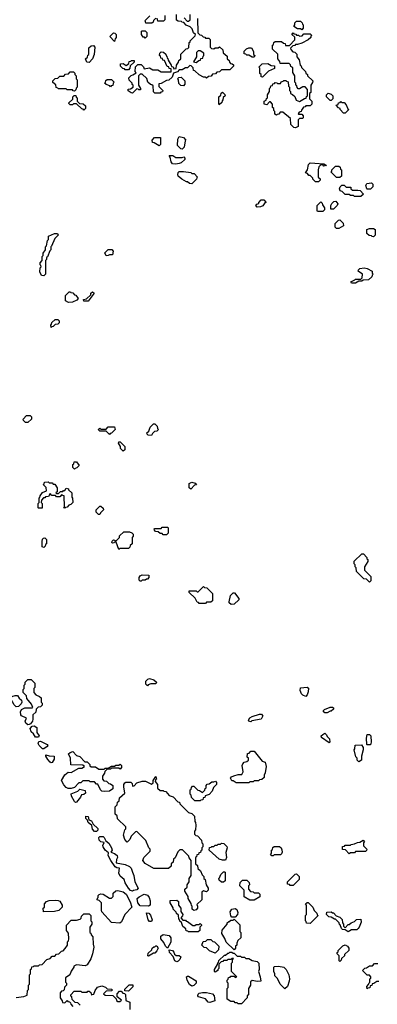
# Model space of a CAD drawing. Extents: x 2889633 to 3052318, y 540750 to 918690.
# Tile 288 of 656: x 2940757 to 2944140, y 741735 to 751055. Entities that reach past the tile are written whole.
import ezdxf

# ---------------------------------------------------------------- set-up
doc = ezdxf.new("R2010")
doc.units = 0

msp = doc.modelspace()

# ---------------------------------------------------------------- linework, layer by layer
at = {"layer": '0CON02XD'}
for points in [[(2942085, 750360), (2942035, 750360), (2942021.7, 750371.7), (2942018.3, 750428.3), (2942008.3, 750438.3), (2941995, 750440), (2941970, 750465), (2941958.3, 750498.3), (2941915, 750540), (2941895, 750540), (2941880, 750525), (2941880, 750435), (2941900, 750405), (2941898.3, 750391.7), (2941885, 750390), (2941878.3, 750398.3), (2941865, 750400), (2941825, 750360), (2941811.7, 750361.7), (2941781.7, 750381.7), (2941781.7, 750398.3), (2941805, 750400), (2941830, 750415), (2941830, 750435), (2941821.7, 750441.7), (2941820, 750455), (2941791.7, 750481.7), (2941790, 750505), (2941811.7, 750528.3), (2941828.3, 750531.7), (2941858.3, 750551.7), (2941850, 750565), (2941851.7, 750608.3), (2941875, 750630), (2941905, 750630), (2941928.3, 750608.3), (2941935, 750590), (2941985, 750600), (2942015, 750580), (2942065, 750580), (2942095, 750560), (2942188.3, 750561.7), (2942188.3, 750588.3), (2942171.7, 750591.7), (2942168.3, 750608.3), (2942151.7, 750611.7), (2942128.3, 750668.3), (2942111.7, 750671.7), (2942108.3, 750688.3), (2942091.7, 750691.7), (2942088.3, 750708.3), (2942080, 750715), (2942081.7, 750738.3), (2942095, 750750), (2942118.3, 750748.3), (2942138.3, 750728.3), (2942141.7, 750711.7), (2942148.3, 750708.3), (2942151.7, 750691.7), (2942158.3, 750688.3), (2942161.7, 750671.7), (2942190, 750625), (2942191.7, 750611.7), (2942208.3, 750608.3), (2942215, 750590), (2942238.3, 750591.7), (2942240, 750625), (2942258.3, 750651.7), (2942261.7, 750668.3), (2942280, 750685), (2942281.7, 750728.3), (2942331.7, 750778.3), (2942348.3, 750781.7), (2942358.3, 750791.7), (2942361.7, 750838.3), (2942368.3, 750841.7), (2942370, 750855), (2942418.3, 750901.7), (2942420, 750915), (2942401.7, 750931.7), (2942388.3, 750968.3), (2942368.3, 750988.3), (2942331.7, 751001.7), (2942308.3, 751028.3), (2942291.7, 751031.7), (2942288.3, 751038.3), (2942255, 751040), (2942241.7, 751051.7), (2942240, 751105)], [(2942311.7, 751071.7), (2942341.7, 751041.7), (2942355, 751040), (2942370, 751055), (2942370, 751105)], [(2942045, 751070), (2942021.7, 751048.3), (2942018.3, 751031.7), (2942008.3, 751021.7), (2941951.7, 751021.7), (2941948.3, 751038.3), (2941940, 751045), (2941988.3, 751091.7)], [(2942130, 751095), (2942130, 751055), (2942118.3, 751041.7), (2942065, 751040), (2942058.3, 751068.3)], [(2942440, 751065), (2942441.7, 750931.7), (2942461.7, 750911.7), (2942478.3, 750908.3), (2942491.7, 750891.7), (2942508.3, 750888.3), (2942515, 750880), (2942545, 750880), (2942558.3, 750868.3), (2942560, 750795), (2942571.7, 750781.7), (2942595, 750780), (2942605, 750790), (2942635, 750790), (2942648.3, 750798.3), (2942678.3, 750768.3), (2942681.7, 750741.7), (2942718.3, 750708.3), (2942720, 750685), (2942738.3, 750668.3), (2942741.7, 750651.7), (2942751.7, 750641.7), (2942768.3, 750638.3), (2942778.3, 750628.3), (2942780, 750615), (2942745, 750580), (2942665, 750580), (2942648.3, 750561.7), (2942621.7, 750558.3), (2942608.3, 750541.7), (2942581.7, 750538.3), (2942568.3, 750521.7), (2942541.7, 750518.3), (2942525, 750500), (2942515, 750510), (2942495, 750510), (2942455, 750532.5), (2942415, 750570), (2942400, 750575), (2942398.3, 750598.3), (2942378.3, 750618.3), (2942365, 750620), (2942345, 750600), (2942325, 750600), (2942295, 750580), (2942265, 750580), (2942248.3, 750561.7), (2942211.7, 750548.3), (2942198.3, 750511.7), (2942168.3, 750481.7), (2942145, 750480), (2942095, 750450), (2942071.7, 750448.3), (2942071.7, 750421.7), (2942110, 750385), (2942108.3, 750371.7), (2942091.7, 750368.3), (2942085, 750360)], [(2943425, 750960), (2943415, 750970), (2943385, 750970), (2943351.7, 750991.7), (2943360, 751005), (2943360, 751025), (2943375, 751040), (2943415, 751040), (2943430, 751025), (2943431.7, 751011.7), (2943440, 751005), (2943440, 750975), (2943425, 750960)], [(2941655, 750850), (2941610, 750895), (2941645, 750930), (2941658.3, 750928.3), (2941670, 750915), (2941670, 750885), (2941660, 750875), (2941655, 750850)], [(2941945, 750880), (2941938.3, 750888.3), (2941925, 750890), (2941910, 750915), (2941910, 750945), (2941915, 750950), (2941945, 750950), (2941960, 750935), (2941960, 750895), (2941945, 750880)], [(2943365, 750032.5), (2943350, 750035), (2943323, 750063), (2943318.3, 750118.3), (2943245, 750180), (2943221.7, 750178.3), (2943208.3, 750161.7), (2943191.7, 750158.3), (2943185, 750150), (2943171.7, 750161.7), (2943170, 750185), (2943160, 750195), (2943160, 750215), (2943150, 750225), (2943150, 750255), (2943128.3, 750278.3), (2943121.7, 750278.3), (2943095, 750250), (2943070, 750255), (2943070, 750285), (2943088.3, 750291.7), (2943091.7, 750308.3), (2943100, 750315), (2943100, 750345), (2943120, 750375), (2943120, 750405), (2943128.3, 750411.7), (2943131.7, 750428.3), (2943148.3, 750431.7), (2943151.7, 750448.3), (2943168.3, 750451.7), (2943175, 750460), (2943188.3, 750458.3), (2943195, 750450), (2943225, 750450), (2943231.7, 750468.3), (2943248.3, 750471.7), (2943255, 750480), (2943275, 750480), (2943281.7, 750471.7), (2943298.3, 750468.3), (2943300, 750425), (2943310, 750415), (2943310, 750385), (2943320, 750375), (2943320, 750355), (2943338.3, 750348.3), (2943358.3, 750328.3), (2943371.7, 750291.7), (2943405, 750280), (2943451.7, 750308.3), (2943468.3, 750311.7), (2943471.7, 750328.3), (2943480, 750335), (2943480, 750395), (2943458.3, 750418.3), (2943435, 750420), (2943405, 750400), (2943391.7, 750401.7), (2943381.7, 750411.7), (2943378.3, 750428.3), (2943370, 750435), (2943370, 750455), (2943360, 750465), (2943360, 750525), (2943340, 750555), (2943340, 750600), (2943321.7, 750611.7), (2943318.3, 750628.3), (2943305, 750640), (2943221.7, 750641.7), (2943218.3, 750658.3), (2943200, 750685), (2943198.3, 750728.3), (2943150, 750775), (2943150, 750815), (2943158.3, 750821.7), (2943161.7, 750838.3), (2943175, 750850), (2943235, 750850), (2943251.7, 750831.7), (2943268.3, 750828.3), (2943271.7, 750811.7), (2943308.3, 750811.7), (2943360, 750865), (2943358.3, 750888.3), (2943330, 750915), (2943345, 750930), (2943351.7, 750921.7), (2943368.3, 750918.3), (2943375, 750910), (2943395, 750910), (2943405, 750900), (2943428.3, 750901.7), (2943445, 750920), (2943505, 750920), (2943520, 750905), (2943511.7, 750898.3), (2943510, 750885), (2943487, 750863), (2943427, 750833), (2943385, 750820), (2943365, 750820), (2943358.3, 750811.7), (2943341.7, 750808.3), (2943320, 750785), (2943321.7, 750771.7), (2943341.7, 750751.7), (2943358.3, 750748.3), (2943378.3, 750728.3), (2943380, 750705), (2943400, 750675), (2943410, 750625), (2943418.3, 750618.3), (2943421.7, 750601.7), (2943460, 750565), (2943465, 750550), (2943480, 750535), (2943480, 750525), (2943530, 750475), (2943528.3, 750461.7), (2943510, 750435), (2943510, 750365), (2943500, 750355), (2943500, 750305), (2943520, 750285), (2943520, 750255), (2943505, 750240), (2943465, 750240), (2943458.3, 750231.7), (2943441.7, 750228.3), (2943421.7, 750198.3), (2943420, 750185), (2943401.7, 750178.3), (2943390, 750165), (2943395, 750160), (2943425, 750160), (2943440, 750145), (2943440, 750125), (2943435, 750120), (2943405, 750120), (2943391.7, 750108.3), (2943390, 750045), (2943365, 750032.5)], [(2941415, 750650), (2941391.7, 750651.7), (2941380, 750685), (2941398.3, 750701.7), (2941401.7, 750718.3), (2941410, 750725), (2941411.7, 750788.3), (2941433, 750807), (2941455, 750810), (2941467.5, 750795), (2941460, 750725), (2941447, 750683), (2941415, 750650)], [(2942425, 750650), (2942451.7, 750668.3), (2942468.3, 750671.7), (2942471.7, 750688.3), (2942488.3, 750691.7), (2942491.7, 750708.3), (2942500, 750715), (2942498.3, 750738.3), (2942465, 750760), (2942445, 750760), (2942430, 750745), (2942430, 750705), (2942400, 750655), (2942425, 750650)], [(2942975, 750700), (2942955, 750700), (2942925, 750720), (2942905, 750720), (2942895, 750730), (2942881.7, 750731.7), (2942881.7, 750758.3), (2942901.7, 750778.3), (2942925, 750790), (2942948.3, 750788.3), (2942970, 750755), (2942970, 750725), (2942980, 750715), (2942975, 750700)], [(2941785, 750580), (2941755, 750580), (2941748.3, 750588.3), (2941731.7, 750591.7), (2941710, 750615), (2941711.7, 750638.3), (2941735, 750640), (2941765, 750620), (2941788.3, 750641.7), (2941791.7, 750658.3), (2941808.3, 750661.7), (2941815, 750670), (2941838.3, 750668.3), (2941838.3, 750651.7), (2941801.7, 750618.3), (2941800, 750595), (2941785, 750580)], [(2943055, 750510), (2943040, 750515), (2943040, 750535), (2943030, 750545), (2943030, 750595), (2943020, 750605), (2943051.7, 750638.3), (2943105, 750640), (2943135, 750620), (2943168.3, 750618.3), (2943168.3, 750591.7), (2943111.7, 750568.3), (2943055, 750510)], [(2941275, 750380), (2941261.7, 750381.7), (2941255, 750390), (2941205, 750390), (2941195, 750400), (2941125, 750400), (2941118.3, 750408.3), (2941101.7, 750411.7), (2941098.3, 750438.3), (2941071.7, 750461.7), (2941070, 750475), (2941091.7, 750498.3), (2941118.3, 750501.7), (2941135, 750520), (2941175, 750520), (2941191.7, 750538.3), (2941218.3, 750541.7), (2941235, 750560), (2941265, 750560), (2941278.3, 750548.3), (2941280, 750535), (2941290, 750525), (2941290, 750495), (2941300, 750485), (2941300, 750415), (2941291.7, 750408.3), (2941288.3, 750391.7), (2941275, 750380)], [(2941615, 750420), (2941608.3, 750428.3), (2941575, 750440), (2941560, 750455), (2941568.3, 750461.7), (2941571.7, 750478.3), (2941585, 750490), (2941625, 750490), (2941650, 750465), (2941640, 750455), (2941638.3, 750431.7), (2941621.7, 750428.3), (2941615, 750420)], [(2942305, 750430), (2942281.7, 750431.7), (2942261.7, 750451.7), (2942260, 750485), (2942250, 750495), (2942261.7, 750508.3), (2942285, 750510), (2942320, 750475), (2942320, 750445), (2942305, 750430)], [(2942645, 750250), (2942640, 750255), (2942640, 750325), (2942658.3, 750341.7), (2942661.7, 750358.3), (2942675, 750370), (2942698.3, 750348.3), (2942700, 750335), (2942681.7, 750318.3), (2942680, 750295), (2942671.7, 750288.3), (2942668.3, 750271.7), (2942645, 750250)], [(2943705, 750290), (2943695, 750290), (2943660, 750325), (2943660, 750345), (2943675, 750360), (2943705, 750350), (2943720, 750335), (2943720, 750305), (2943705, 750290)], [(2941365, 750200), (2941358.3, 750208.3), (2941345, 750210), (2941295, 750260), (2941265, 750260), (2941255, 750250), (2941235, 750250), (2941221.7, 750261.7), (2941221.7, 750268.3), (2941258.3, 750301.7), (2941260, 750325), (2941271.7, 750338.3), (2941288.3, 750338.3), (2941291.7, 750321.7), (2941300, 750315), (2941300, 750285), (2941321.7, 750261.7), (2941357, 750257), (2941378.3, 750238.3), (2941380, 750215), (2941365, 750200)], [(2943835, 750170), (2943821.7, 750171.7), (2943790, 750205), (2943790, 750215), (2943771.7, 750221.7), (2943750, 750245), (2943768.3, 750251.7), (2943771.7, 750268.3), (2943788.3, 750271.7), (2943795, 750280), (2943805, 750270), (2943825, 750270), (2943845, 750250), (2943861.7, 750211.7), (2943870, 750205), (2943835, 750170)], [(2942075, 749860), (2942028.3, 749888.3), (2942011.7, 749891.7), (2942010, 749915), (2942031.7, 749938.3), (2942088.3, 749938.3), (2942090, 749875), (2942075, 749860)], [(2942295, 749830), (2942281.7, 749831.7), (2942250, 749865), (2942252.5, 749925), (2942265, 749950), (2942305, 749940), (2942330, 749915), (2942323, 749907), (2942311.7, 749848.3), (2942295, 749830)], [(2942235, 749687.5), (2942201.7, 749691.7), (2942188.3, 749708.3), (2942180, 749755), (2942171.7, 749768.3), (2942205, 749770), (2942235, 749750), (2942295, 749750), (2942308.3, 749758.3), (2942320, 749745), (2942318.3, 749731.7), (2942285, 749700), (2942265, 749692.5), (2942235, 749687.5)], [(2942385, 749500), (2942363, 749503), (2942345, 749520), (2942335, 749520), (2942290, 749545), (2942257.5, 749575), (2942252.5, 749585), (2942255, 749610), (2942265, 749617.5), (2942305, 749617.5), (2942375, 749610), (2942385, 749600), (2942408.3, 749598.3), (2942440, 749565), (2942431.7, 749558.3), (2942430, 749545), (2942385, 749500)], [(2943585, 749520), (2943555, 749520), (2943530, 749545), (2943530, 749555), (2943518.3, 749568.3), (2943505, 749580), (2943491.7, 749581.7), (2943478.3, 749598.3), (2943460, 749605), (2943480, 749635), (2943490, 749685), (2943505, 749700), (2943635, 749690), (2943660, 749675), (2943635, 749670), (2943625, 749680), (2943605, 749680), (2943588.3, 749661.7), (2943580, 749635), (2943580, 749565), (2943598.3, 749548.3), (2943600, 749535), (2943585, 749520)], [(2943785, 749560), (2943755, 749560), (2943700, 749615), (2943708.3, 749621.7), (2943710, 749635), (2943743, 749667), (2943775, 749670), (2943788.3, 749658.3), (2943791.7, 749641.7), (2943800, 749635), (2943800, 749575), (2943785, 749560)], [(2943985, 749380), (2943925, 749380), (2943915, 749390), (2943885, 749390), (2943875, 749400), (2943835, 749400), (2943808.3, 749428.3), (2943790, 749435), (2943782.5, 749455), (2943788.3, 749471.7), (2943805, 749490), (2943825, 749490), (2943845, 749470), (2943888.3, 749468.3), (2943890, 749455), (2943905, 749440), (2943955, 749442.5), (2943977, 749437), (2944010, 749405), (2943985, 749380)], [(2944075, 749450), (2944045, 749450), (2944040, 749455), (2944032.5, 749485), (2944040, 749505), (2944085, 749510), (2944098.3, 749498.3), (2944097, 749473), (2944075, 749450)], [(2943005, 749280), (2942990, 749295), (2943001.7, 749308.3), (2943020, 749315), (2943020, 749325), (2943041.7, 749348.3), (2943065, 749350), (2943090, 749325), (2943075, 749320), (2943056.4, 749293.6), (2943035, 749282.5), (2943005, 749280)], [(2943625, 749240), (2943575, 749240), (2943570, 749245), (2943570, 749295), (2943605, 749330), (2943618.3, 749318.3), (2943621.7, 749301.7), (2943640, 749275), (2943640, 749255), (2943625, 749240)], [(2943725, 749260), (2943701.7, 749261.7), (2943700, 749295), (2943710, 749315), (2943730, 749335), (2943747, 749337), (2943767, 749313), (2943760, 749295), (2943725, 749260)], [(2943775, 749080), (2943755, 749080), (2943741.7, 749091.7), (2943740, 749125), (2943771.7, 749158.3), (2943785, 749160), (2943818.3, 749128.3), (2943820, 749105), (2943775, 749080)], [(2944105, 749000), (2944091.7, 749001.7), (2944085, 749010), (2944061.7, 749011.7), (2944041.7, 749031.7), (2944041.7, 749068.3), (2944065, 749080), (2944105, 749080), (2944118.3, 749068.3), (2944120, 749015), (2944105, 749000)], [(2940985, 748630), (2940963.6, 748633.6), (2940948.3, 748668.3), (2940950, 748705), (2940960, 748715), (2940958.3, 748728.3), (2940950, 748735), (2940950, 748755), (2940970, 748775), (2940970, 748815), (2940978.3, 748821.7), (2940980, 748845), (2941000, 748875), (2941000, 748905), (2941010, 748915), (2941020, 748965), (2941030, 748975), (2941030, 749005), (2941085, 749030), (2941115, 749030), (2941120, 749015), (2941090, 748985), (2941058.3, 748911.7), (2941050, 748905), (2941050, 748875), (2941041.7, 748868.3), (2941018.3, 748811.7), (2941010, 748805), (2941010, 748785), (2941000, 748775), (2941000, 748645), (2940985, 748630)], [(2941575, 748820), (2941561.7, 748848.3), (2941595, 748880), (2941628.3, 748878.3), (2941640, 748865), (2941635, 748830), (2941605, 748830), (2941595, 748822.5), (2941575, 748820)], [(2943935, 748560), (2943895, 748560), (2943890, 748575), (2943928.3, 748591.7), (2943935, 748600), (2943985, 748600), (2943998.3, 748611.7), (2944000, 748645), (2943960, 748675), (2943961.7, 748688.3), (2943975, 748700), (2944015, 748707.5), (2944045, 748700), (2944090, 748675), (2944090, 748655), (2944100, 748645), (2944091.7, 748638.3), (2944088.3, 748621.7), (2944058.3, 748591.7), (2944005, 748590), (2943995, 748580), (2943965, 748580), (2943935, 748560)], [(2941218.3, 748378.3), (2941190, 748395), (2941190, 748445), (2941225, 748480), (2941238.3, 748478.3), (2941241.7, 748471.7), (2941258.3, 748468.3), (2941275, 748450), (2941288.3, 748448.3), (2941310, 748415), (2941298.3, 748401.7), (2941255, 748382.5), (2941218.3, 748378.3)], [(2941405, 748390), (2941365, 748390), (2941360, 748405), (2941388.3, 748411.7), (2941428.3, 748451.7), (2941430, 748465), (2941445, 748480), (2941460, 748465), (2941405, 748390)], [(2941055, 748140), (2941050, 748165), (2941058.3, 748171.7), (2941061.7, 748188.3), (2941091.7, 748218.3), (2941118.3, 748218.3), (2941130, 748205), (2941130, 748185), (2941117, 748173), (2941091.7, 748168.3), (2941075, 748150), (2941061.7, 748148.3), (2941055, 748140)], [(2940811.7, 747241.7), (2940791.7, 747261.7), (2940790, 747275), (2940821.7, 747308.3), (2940855, 747310), (2940870, 747295), (2940870, 747275), (2940835, 747242.5), (2940811.7, 747241.7)], [(2941605, 747130), (2941575, 747160), (2941515, 747160), (2941500, 747175), (2941515, 747190), (2941525, 747180), (2941575, 747180), (2941595, 747200), (2941655, 747200), (2941660, 747175), (2941625, 747140), (2941611.7, 747138.3), (2941605, 747130)], [(2942005, 747120), (2941971.7, 747121.7), (2941961.7, 747131.7), (2941960, 747145), (2941978.3, 747161.7), (2941991.7, 747198.3), (2942021.7, 747228.3), (2942035, 747230), (2942058.3, 747208.3), (2942060, 747185), (2942070, 747175), (2942055, 747160), (2942031.7, 747158.3), (2942011.7, 747138.3), (2942005, 747120)], [(2941735, 746970), (2941710, 746995), (2941710, 747015), (2941690, 747045), (2941695, 747060), (2941708.3, 747058.3), (2941750, 747015), (2941750, 746985), (2941735, 746970)], [(2941275, 746800), (2941260, 746815), (2941260, 746845), (2941268.3, 746851.7), (2941271.7, 746868.3), (2941295, 746870), (2941320, 746835), (2941298.3, 746811.7), (2941281.7, 746808.3), (2941275, 746800)], [(2941185, 746430), (2941170, 746435), (2941180, 746445), (2941178.3, 746548.3), (2941161.7, 746551.7), (2941155, 746560), (2941135, 746540), (2941105, 746540), (2941095, 746550), (2941061.7, 746551.7), (2941045, 746570), (2941028.3, 746541.7), (2941001.7, 746538.3), (2940995, 746530), (2940981.7, 746528.3), (2940961.7, 746508.3), (2940960, 746485), (2940970, 746475), (2940968.3, 746431.7), (2940935, 746430), (2940930, 746435), (2940930, 746475), (2940940, 746485), (2940941.7, 746528.3), (2940948.3, 746531.7), (2940951.7, 746548.3), (2940971.7, 746578.3), (2941010, 746595), (2941008.3, 746628.3), (2940980, 746655), (2940988.3, 746661.7), (2940991.7, 746678.3), (2941025, 746680), (2941035, 746670), (2941065, 746670), (2941075, 746660), (2941088.3, 746658.3), (2941110, 746625), (2941110, 746585), (2941100, 746575), (2941105, 746570), (2941125, 746570), (2941141.7, 746588.3), (2941165, 746590), (2941171.7, 746598.3), (2941185, 746600), (2941195, 746620), (2941220, 746615), (2941220, 746605), (2941250, 746575), (2941250, 746535), (2941257.5, 746525), (2941260, 746485), (2941240, 746465), (2941221.7, 746458.3), (2941205, 746440), (2941191.7, 746438.3), (2941185, 746430)], [(2942375, 746610), (2942360, 746625), (2942360, 746665), (2942385, 746677.5), (2942418.3, 746668.3), (2942428.3, 746651.7), (2942411.7, 746648.3), (2942375, 746610)], [(2941515, 746370), (2941501.7, 746371.7), (2941480, 746395), (2941480, 746415), (2941515, 746450), (2941525, 746450), (2941545, 746430), (2941550, 746415), (2941521.7, 746388.3), (2941515, 746370)], [(2941695, 746040), (2941668.3, 746108.3), (2941655, 746110), (2941648.3, 746101.7), (2941635, 746100), (2941630, 746105), (2941631.7, 746118.3), (2941645, 746130), (2941668.3, 746121.7), (2941700, 746155), (2941701.7, 746168.3), (2941743, 746207), (2941795, 746207.5), (2941818.3, 746198.3), (2941830, 746185), (2941830, 746165), (2941820, 746155), (2941820, 746095), (2941801.7, 746078.3), (2941798.3, 746061.7), (2941785, 746050), (2941705, 746050), (2941695, 746040)], [(2942145, 746180), (2942115, 746180), (2942105, 746190), (2942085, 746190), (2942068.3, 746208.3), (2942041.7, 746211.7), (2942031.7, 746221.7), (2942030, 746235), (2942035, 746240), (2942095, 746240), (2942105, 746250), (2942155, 746250), (2942160, 746245), (2942160, 746195), (2942145, 746180)], [(2940985, 746060), (2940970, 746065), (2940970, 746115), (2940972.5, 746137.5), (2940981.7, 746148.3), (2940995, 746150), (2941010, 746135), (2941010, 746095), (2941001.7, 746088.3), (2940998.3, 746071.7), (2940985, 746060)], [(2944065, 745730), (2944038.3, 745758.3), (2944011.7, 745761.7), (2943951.7, 745821.7), (2943943, 745833), (2943940, 745865), (2943930, 745875), (2943930, 745895), (2943920, 745905), (2943921.7, 745928.3), (2943995, 746000), (2944008.3, 745998.3), (2944040, 745965), (2944041.7, 745951.7), (2944050, 745945), (2944050, 745925), (2944020, 745875), (2944020, 745845), (2944080, 745785), (2944080, 745745), (2944065, 745730)], [(2941905, 745740), (2941895, 745740), (2941888.3, 745748.3), (2941887.5, 745775), (2941895, 745790), (2941915, 745800), (2941978.3, 745798.3), (2941980, 745775), (2941965, 745760), (2941955, 745760), (2941945, 745750), (2941915, 745750), (2941905, 745740)], [(2942515, 745530), (2942455, 745530), (2942448.3, 745538.3), (2942435, 745540), (2942418.3, 745578.3), (2942361.7, 745631.7), (2942361.7, 745648.3), (2942425, 745650), (2942435, 745640), (2942445, 745640), (2942495, 745690), (2942505, 745680), (2942528.3, 745678.3), (2942580, 745625), (2942580, 745555), (2942565, 745540), (2942525, 745540), (2942515, 745530)], [(2942758.3, 745518.3), (2942740, 745535), (2942737.5, 745545), (2942750, 745605), (2942775, 745630), (2942788.3, 745628.3), (2942830, 745575), (2942830, 745565), (2942785, 745522.5), (2942758.3, 745518.3)], [(2940835, 744381.2), (2940815, 744396.7), (2940808, 744415), (2940820, 744445), (2940774, 744465), (2940766, 744475), (2940763.8, 744505), (2940773.6, 744526.4), (2940805, 744542.5), (2940875, 744540), (2940880, 744545), (2940870, 744575), (2940825, 744630), (2940820, 744655), (2940790, 744685), (2940790, 744715), (2940800, 744725), (2940800, 744755), (2940810, 744765), (2940810, 744785), (2940835, 744810), (2940865, 744810), (2940900, 744775), (2940900, 744735), (2940890, 744725), (2940890, 744685), (2940910, 744665), (2940945, 744650), (2940960, 744635), (2940960, 744595), (2940970, 744585), (2940970, 744565), (2940955, 744550), (2940933, 744547), (2940911.7, 744528.3), (2940908.3, 744501.7), (2940880, 744475), (2940882.5, 744435), (2940876.7, 744415), (2940859.5, 744390.4), (2940845, 744383.3), (2940835, 744381.2)], [(2941965, 744750), (2941950, 744765), (2941950, 744795), (2941968.3, 744811.7), (2941985, 744817.5), (2942027, 744807), (2942050, 744785), (2942045, 744770), (2941998.3, 744768.3), (2941971.7, 744758.3), (2941965, 744750)], [(2943465, 744650), (2943435, 744660), (2943422.5, 744675), (2943410, 744705), (2943415, 744730), (2943475, 744737.5), (2943488.3, 744728.3), (2943487, 744693), (2943477, 744663), (2943465, 744650)], [(2940725, 744551.2), (2940705, 744568.8), (2940674.2, 744625), (2940681.2, 744648.8), (2940715, 744658.8), (2940737, 744657), (2940751.7, 744631.7), (2940773, 744613), (2940777.5, 744595), (2940770.7, 744579.3), (2940745, 744553.3), (2940725, 744551.2)], [(2943665, 744492.5), (2943643, 744493), (2943630, 744505), (2943630, 744515), (2943640, 744525), (2943695, 744546.7), (2943715, 744547.5), (2943725, 744540), (2943725, 744530), (2943705, 744510), (2943695, 744510), (2943665, 744492.5)], [(2942945, 744410), (2942931.7, 744411.7), (2942922.5, 744425), (2942933.6, 744446.4), (2942955, 744460), (2943025, 744480), (2943045, 744480), (2943055, 744470), (2943057.5, 744465), (2943040, 744435), (2942953, 744417), (2942945, 744410)], [(2940935, 744262.5), (2940905, 744263.3), (2940887.5, 744295), (2940864.3, 744314.3), (2940856.2, 744345), (2940875, 744367.5), (2940895, 744372.5), (2940917.5, 744355), (2940918.3, 744308.3), (2940942.5, 744275), (2940935, 744262.5)], [(2943685, 744210), (2943611.7, 744261.7), (2943610, 744275), (2943625, 744290), (2943645, 744300), (2943660, 744285), (2943665, 744270), (2943687, 744247), (2943690, 744215), (2943685, 744210)], [(2940972.7, 744152.7), (2940940, 744185), (2940930, 744205), (2940936.4, 744223.6), (2940955, 744226.7), (2941017.5, 744195), (2941022.5, 744185), (2941016.7, 744175), (2940985, 744153.8), (2940972.7, 744152.7)], [(2944075, 744190), (2944045, 744190), (2944040, 744195), (2944037.5, 744255), (2944045, 744290), (2944065, 744290), (2944080, 744275), (2944082.5, 744215), (2944075, 744190)], [(2941555, 743748.8), (2941535, 743753.3), (2941520, 743765), (2941495, 743820), (2941485, 743820), (2941465, 743840), (2941425, 743840), (2941415, 743850), (2941355, 743850), (2941335, 743830), (2941315, 743830), (2941275, 743787.5), (2941245, 743776.7), (2941215, 743776.2), (2941195, 743786), (2941173.4, 743813.4), (2941153.8, 743855), (2941183.6, 743906.4), (2941215, 743932.5), (2941245, 743930), (2941315, 743970), (2941345, 743970), (2941370, 743985), (2941355, 744000), (2941241.7, 744001.7), (2941237.5, 744065), (2941220, 744105), (2941235, 744120), (2941258.3, 744128.3), (2941295, 744090), (2941325, 744080), (2941371.7, 744031.7), (2941395, 744030), (2941420, 744005), (2941421.7, 743991.7), (2941431.7, 743981.7), (2941475, 743982.5), (2941505, 743960), (2941555, 743960), (2941565, 743970), (2941595, 743970), (2941625, 743990), (2941655, 743990), (2941665, 744000), (2941695, 744000), (2941708.3, 744008.3), (2941720, 743995), (2941720, 743975), (2941708.3, 743961.7), (2941695, 743970), (2941625, 743970), (2941615, 743960), (2941585, 743960), (2941561.7, 743938.3), (2941558.3, 743921.7), (2941540, 743895), (2941540, 743865), (2941551.7, 743851.7), (2941578.3, 743848.3), (2941600, 743825), (2941615, 743822.5), (2941637, 743807), (2941637.5, 743775), (2941605, 743752.5), (2941555, 743748.8)], [(2942925, 743830), (2942805, 743830), (2942775, 743850), (2942765, 743850), (2942750, 743875), (2942761.7, 743888.3), (2942783, 743897), (2942825, 743910), (2942858.3, 743911.7), (2942872.5, 743935), (2942862.5, 743995), (2942868.3, 744011.7), (2942881.7, 744028.3), (2942905, 744032.5), (2942920, 744045), (2942920, 744065), (2942910, 744075), (2942911.7, 744108.3), (2942928.3, 744111.7), (2942945, 744130), (2942975, 744130), (2943050, 744035), (2943078.3, 744028.3), (2943087.5, 743985), (2943080, 743925), (2943070, 743905), (2943068.3, 743881.7), (2943048.3, 743861.7), (2943025, 743860), (2943015, 743850), (2942975, 743850), (2942965, 743840), (2942935, 743840), (2942925, 743830)], [(2943965, 744030), (2943950, 744045), (2943950, 744065), (2943938.3, 744078.3), (2943920, 744145), (2943927, 744153), (2943931.7, 744188.3), (2943991.7, 744191.7), (2944007, 744167), (2944007.5, 744145), (2943990, 744085), (2943990, 744045), (2943965, 744030)], [(2941055, 744020), (2941045, 744026.7), (2941023.2, 744053.2), (2941003.8, 744085), (2941005, 744097.5), (2941035, 744088.1), (2941082.5, 744085), (2941083.3, 744055), (2941065, 744022.5), (2941055, 744020)], [(2942405, 742622.5), (2942390, 742635), (2942390, 742665), (2942381.7, 742671.7), (2942378.3, 742688.3), (2942350, 742735), (2942350, 742755), (2942320, 742805), (2942320, 742825), (2942340, 742845), (2942340, 742865), (2942360, 742895), (2942360, 742925), (2942380, 742955), (2942380, 743095), (2942361.7, 743121.7), (2942358.3, 743138.3), (2942298.3, 743198.3), (2942271.7, 743198.3), (2942251.7, 743178.3), (2942228.3, 743121.7), (2942211.7, 743108.3), (2942208.3, 743081.7), (2942190, 743065), (2942188.3, 743041.7), (2942165, 743020), (2942025, 743020), (2941945, 743067.5), (2941922.5, 743095), (2941932.5, 743125), (2941990, 743185), (2941990, 743205), (2941980, 743215), (2941950, 743285), (2941865, 743370), (2941851.7, 743368.3), (2941810, 743325), (2941800, 743295), (2941775, 743270), (2941750, 743295), (2941737.5, 743335), (2941750, 743385), (2941760, 743395), (2941760, 743415), (2941681.7, 743491.7), (2941678.3, 743518.3), (2941660, 743535), (2941660, 743605), (2941678.3, 743621.7), (2941681.7, 743648.3), (2941698.3, 743661.7), (2941701.7, 743688.3), (2941750, 743735), (2941742.5, 743795), (2941742.5, 743815), (2941750, 743830), (2941762.5, 743837.5), (2941807, 743837), (2941820, 743825), (2941825, 743800), (2941838.3, 743801.7), (2941865, 743830), (2941916.4, 743846.4), (2941947, 743847), (2942005, 743820), (2942018.3, 743831.7), (2942020, 743855), (2942045, 743890), (2942050, 743865), (2942041.7, 743858.3), (2942040, 743845), (2942060, 743815), (2942061.7, 743781.7), (2942085, 743760), (2942115, 743760), (2942121.7, 743751.7), (2942138.3, 743748.3), (2942171.7, 743711.7), (2942208.3, 743698.3), (2942251.7, 743651.7), (2942268.3, 743648.3), (2942271.7, 743631.7), (2942341.7, 743561.7), (2942355, 743550), (2942385, 743540), (2942410, 743515), (2942412.5, 743465), (2942420, 743455), (2942421.7, 743431.7), (2942420, 743385), (2942410, 743375), (2942410, 743345), (2942421.7, 743331.7), (2942438.3, 743328.3), (2942478.3, 743288.3), (2942480, 743265), (2942490, 743255), (2942490, 743225), (2942480, 743215), (2942480, 743195), (2942471.7, 743188.3), (2942468.3, 743171.7), (2942451.7, 743168.3), (2942448.3, 743151.7), (2942431.7, 743148.3), (2942428.3, 743131.7), (2942420, 743125), (2942420, 743065), (2942438.3, 743048.3), (2942441.7, 743021.7), (2942468.3, 742998.3), (2942481.7, 742961.7), (2942500, 742945), (2942500, 742925), (2942510, 742915), (2942520, 742865), (2942540, 742835), (2942540, 742815), (2942525, 742800), (2942495, 742810), (2942480, 742795), (2942480, 742725), (2942431.7, 742678.3), (2942440, 742665), (2942440, 742645), (2942425, 742630), (2942405, 742622.5)], [(2942465, 743660), (2942415, 743660), (2942381.7, 743691.7), (2942380, 743715), (2942370, 743725), (2942370, 743765), (2942378.3, 743771.7), (2942381.7, 743788.3), (2942391.7, 743798.3), (2942405, 743800), (2942441.7, 743761.7), (2942458.3, 743758.3), (2942485, 743740), (2942508.3, 743761.7), (2942511.7, 743778.3), (2942520, 743785), (2942520, 743805), (2942531.7, 743818.3), (2942548.3, 743821.7), (2942575, 743840), (2942595, 743840), (2942608.3, 743848.3), (2942620, 743835), (2942620, 743815), (2942591.7, 743788.3), (2942578.3, 743751.7), (2942548.3, 743721.7), (2942511.7, 743708.3), (2942508.3, 743691.7), (2942491.7, 743688.3), (2942488.3, 743671.7), (2942471.7, 743668.3), (2942465, 743660)], [(2941285, 743646.7), (2941273.8, 743655), (2941246.7, 743705), (2941243.8, 743726.2), (2941307, 743753), (2941325, 743770), (2941375, 743760), (2941380, 743735), (2941365, 743722.5), (2941341.7, 743718.3), (2941333.3, 743695), (2941295, 743647.5), (2941285, 743646.7)], [(2941485, 743370), (2941465, 743371.2), (2941445, 743393.3), (2941438.3, 743428.3), (2941403.8, 743455), (2941398.3, 743478.3), (2941383.8, 743495), (2941383.9, 743516.1), (2941405, 743512.5), (2941410, 743480), (2941435, 743472.5), (2941450.7, 743440.7), (2941495, 743400), (2941497, 743383), (2941485, 743370)], [(2941825, 742807.5), (2941805, 742813.8), (2941785, 742833.8), (2941754.4, 742884.4), (2941744, 742915), (2941706.4, 742946.4), (2941695.7, 742975), (2941700, 743025), (2941675, 743026.7), (2941660, 743035), (2941618, 743095), (2941594.2, 743145), (2941597.5, 743167.5), (2941565, 743194), (2941545.8, 743225), (2941542.9, 743237.1), (2941557.5, 743267.5), (2941525, 743273.8), (2941509.7, 743289.7), (2941506.2, 743313.8), (2941515, 743323.3), (2941545, 743323.3), (2941557.5, 743315), (2941571.7, 743281.7), (2941599.3, 743259.3), (2941626.7, 743215), (2941632.5, 743195), (2941620, 743175), (2941655, 743163.3), (2941677.5, 743145), (2941682.5, 743125), (2941672.5, 743105), (2941670, 743075), (2941755, 743057.5), (2941795, 743040), (2941812.5, 743025), (2941822.5, 742985), (2941837.5, 742955), (2941847.5, 742895), (2941877.5, 742835), (2941865, 742820), (2941835, 742812.5), (2941825, 742807.5)], [(2943875, 743160), (2943838.3, 743198.3), (2943811.7, 743201.7), (2943811.7, 743228.3), (2943828.3, 743231.7), (2943835, 743240), (2943885, 743240), (2943893, 743247), (2943925, 743252.5), (2943953, 743267), (2943975, 743270), (2944005, 743290), (2944018.3, 743278.3), (2944010, 743265), (2944010, 743235), (2944040, 743205), (2944038.3, 743191.7), (2944028.3, 743181.7), (2943935, 743180), (2943925, 743170), (2943885, 743170), (2943875, 743160)], [(2942705, 743100), (2942675, 743100), (2942645, 743110), (2942550, 743195), (2942551.7, 743218.3), (2942568.3, 743221.7), (2942575, 743230), (2942595, 743230), (2942605, 743240), (2942625, 743240), (2942635, 743250), (2942655, 743250), (2942665, 743260), (2942688.3, 743258.3), (2942715, 743230), (2942720, 743215), (2942708.3, 743171.7), (2942712.5, 743125), (2942705, 743100)], [(2943155, 743140), (2943141.7, 743141.7), (2943130, 743155), (2943140, 743165), (2943140, 743195), (2943148.3, 743201.7), (2943151.7, 743218.3), (2943165, 743230), (2943215, 743230), (2943230, 743215), (2943237, 743197), (2943240, 743175), (2943235, 743160), (2943225, 743150), (2943165, 743150), (2943155, 743140)], [(2942685, 742890), (2942665, 742890), (2942645, 742910), (2942640, 742925), (2942648.3, 742931.7), (2942660, 742965), (2942685, 742990), (2942695, 742990), (2942700, 742985), (2942700, 742905), (2942685, 742890)], [(2942975, 742720), (2942935, 742720), (2942881.7, 742751.7), (2942880, 742815), (2942840, 742855), (2942843, 742887), (2942865, 742910), (2942905, 742910), (2942928.3, 742888.3), (2942930, 742865), (2942920, 742855), (2942920, 742825), (2942941.7, 742801.7), (2942965, 742800), (2942975, 742790), (2943015, 742790), (2943028.3, 742778.3), (2943028.3, 742751.7), (2942975, 742720)], [(2943345, 742860), (2943315, 742860), (2943308.3, 742868.3), (2943291.7, 742871.7), (2943290, 742895), (2943361.7, 742968.3), (2943375, 742970), (2943400, 742945), (2943400, 742915), (2943345, 742860)], [(2941705, 742502.5), (2941625, 742510), (2941535, 742610), (2941530, 742625), (2941530, 742695), (2941508.3, 742718.3), (2941490, 742725), (2941491.7, 742738.3), (2941500, 742745), (2941500, 742765), (2941510, 742775), (2941525, 742780), (2941547, 742777), (2941605, 742740), (2941625, 742740), (2941640, 742755), (2941641.7, 742788.3), (2941665, 742810), (2941685, 742812.5), (2941735, 742801.2), (2941765, 742776.7), (2941803.3, 742705), (2941817.5, 742655), (2941750, 742585), (2941720, 742515), (2941705, 742502.5)], [(2940981.7, 742611.7), (2940980, 742645), (2940990, 742655), (2940990, 742685), (2941011.7, 742708.3), (2941035, 742717.5), (2941095, 742720), (2941121.7, 742718.3), (2941135, 742710), (2941160, 742675), (2941160, 742655), (2941127, 742623), (2941085, 742612.5), (2940981.7, 742611.7)], [(2941975, 742663.3), (2941895, 742666.2), (2941875.7, 742695.7), (2941866.7, 742735), (2941886.4, 742753.6), (2941933.8, 742776.2), (2941965, 742767.5), (2941982.5, 742745), (2941992.5, 742715), (2941990, 742675), (2941975, 742663.3)], [(2942445, 742420), (2942355, 742420), (2942348.3, 742428.3), (2942331.7, 742431.7), (2942328.3, 742448.3), (2942301.7, 742471.7), (2942288.3, 742508.3), (2942271.7, 742521.7), (2942268.3, 742538.3), (2942261.7, 742541.7), (2942258.3, 742578.3), (2942240, 742595), (2942238.3, 742608.3), (2942210, 742635), (2942208.3, 742648.3), (2942180, 742695), (2942181.7, 742718.3), (2942245, 742720), (2942258.3, 742708.3), (2942260, 742675), (2942280, 742645), (2942280, 742615), (2942300, 742585), (2942298.3, 742571.7), (2942280, 742555), (2942301.7, 742531.7), (2942325, 742530), (2942331.7, 742521.7), (2942345, 742520), (2942395, 742480), (2942415, 742480), (2942425, 742490), (2942455, 742490), (2942465, 742500), (2942478.3, 742488.3), (2942478.3, 742481.7), (2942460, 742465), (2942460, 742435), (2942445, 742420)], [(2942795, 742560), (2942765, 742560), (2942753, 742573), (2942748.3, 742611.7), (2942763, 742637), (2942795, 742642.5), (2942811.7, 742631.7), (2942820, 742605), (2942817.5, 742585), (2942795, 742560)], [(2943505, 742500), (2943471.7, 742501.7), (2943468.3, 742518.3), (2943460, 742525), (2943460, 742575), (2943470, 742585), (2943470, 742675), (2943460, 742685), (2943475, 742700), (2943485, 742700), (2943530, 742655), (2943541.7, 742621.7), (2943568.3, 742598.3), (2943571.7, 742581.7), (2943580, 742575), (2943505, 742500)], [(2940725, 741800), (2940795, 741810), (2940828.3, 741821.7), (2940830, 741865), (2940840, 741875), (2940840, 741915), (2940850, 741925), (2940850, 742015), (2940860, 742025), (2940860, 742065), (2940868.3, 742071.7), (2940871.7, 742088.3), (2940888.3, 742091.7), (2940895, 742100), (2940935, 742100), (2940945, 742110), (2940968.3, 742111.7), (2941015, 742160), (2941045, 742170), (2941065, 742190), (2941088.3, 742191.7), (2941105, 742210), (2941128.3, 742211.7), (2941151.7, 742238.3), (2941168.3, 742241.7), (2941188.3, 742261.7), (2941210, 742295), (2941210, 742325), (2941220, 742335), (2941222.5, 742355), (2941217, 742407), (2941200, 742435), (2941200, 742485), (2941245, 742530), (2941295, 742532.5), (2941328.3, 742541.7), (2941338.3, 742551.7), (2941341.7, 742568.3), (2941365, 742590), (2941415, 742590), (2941430, 742575), (2941430, 742525), (2941440, 742515), (2941440, 742495), (2941420, 742465), (2941420, 742415), (2941428.3, 742408.3), (2941431.7, 742391.7), (2941450, 742375), (2941453, 742303), (2941456.7, 742275), (2941447, 742213), (2941430, 742165), (2941395, 742110), (2941375, 742100), (2941295, 742110), (2941270, 742095), (2941270, 742085), (2941245, 742050), (2941230, 742015), (2941190, 741985), (2941190, 741945), (2941200, 741935), (2941200, 741915), (2941181.7, 741898.3), (2941178.3, 741871.7), (2941168.3, 741861.7), (2941151.7, 741858.3), (2941140, 741845), (2941140, 741795), (2941158.3, 741768.3), (2941161.7, 741751.7), (2941185, 741750), (2941205, 741770), (2941211.7, 741761.7), (2941228.3, 741758.3), (2941238.3, 741748.3), (2941240, 741735), (2941260, 741715)], [(2942005, 742520), (2941985, 742520), (2941971.2, 742535), (2941955, 742600), (2941977, 742597), (2941995, 742580), (2942010, 742535), (2942005, 742520)], [(2942785, 742250), (2942711.7, 742321.7), (2942698.3, 742358.3), (2942670, 742405), (2942671.7, 742438.3), (2942720, 742495), (2942720, 742505), (2942735, 742520), (2942745, 742520), (2942755, 742530), (2942775, 742530), (2942785, 742540), (2942838.3, 742488.3), (2942840, 742425), (2942850, 742415), (2942850, 742365), (2942821.7, 742338.3), (2942810, 742315), (2942810, 742295), (2942800, 742285), (2942800, 742265), (2942785, 742250)], [(2943865, 742420), (2943835, 742440), (2943811.7, 742441.7), (2943801.7, 742451.7), (2943788.3, 742488.3), (2943781.7, 742491.7), (2943780, 742505), (2943745, 742540), (2943735, 742540), (2943705, 742560), (2943681.7, 742561.7), (2943660, 742585), (2943661.7, 742608.3), (2943705, 742610), (2943715, 742600), (2943725, 742600), (2943751.7, 742571.7), (2943785, 742560), (2943808.3, 742538.3), (2943810, 742505), (2943820, 742495), (2943820, 742475), (2943835, 742460), (2943865, 742490), (2943875, 742490), (2943893, 742507), (2943925, 742520), (2943943, 742537), (2943985, 742540), (2943987, 742513), (2943970, 742465), (2943958.3, 742451.7), (2943945, 742440), (2943895, 742440), (2943865, 742420)], [(2942155, 742267.5), (2942135, 742286.2), (2942119.7, 742319.7), (2942092.5, 742355), (2942091.4, 742378.6), (2942113.6, 742396.4), (2942170, 742385), (2942187.5, 742365), (2942186.2, 742323.8), (2942155, 742267.5)], [(2942605, 742220), (2942551.7, 742241.7), (2942525, 742270), (2942501.7, 742271.7), (2942480, 742295), (2942491.7, 742328.3), (2942517, 742333), (2942535, 742350), (2942565, 742350), (2942585, 742330), (2942600, 742325), (2942640, 742285), (2942638.3, 742251.7), (2942605, 742220)], [(2941975, 742190), (2941970, 742195), (2941971.7, 742218.3), (2942008.3, 742251.7), (2942010, 742265), (2942025, 742280), (2942035, 742280), (2942045, 742290), (2942055, 742287.5), (2942066.2, 742265), (2942055, 742240), (2942035, 742220), (2942021.7, 742218.3), (2941975, 742190)], [(2942245, 742136.7), (2942225, 742146.2), (2942208.8, 742188.8), (2942172.9, 742225), (2942170.7, 742249.3), (2942203.6, 742243.6), (2942215, 742230), (2942220, 742210), (2942238.3, 742198.3), (2942265, 742197.5), (2942280, 742185), (2942270.7, 742159.3), (2942255, 742142.5), (2942245, 742136.7)], [(2943785, 742140), (2943780, 742145), (2943780, 742195), (2943761.7, 742211.7), (2943760, 742225), (2943768.3, 742231.7), (2943770, 742245), (2943815, 742290), (2943837, 742297), (2943857.5, 742285), (2943870, 742265), (2943870, 742245), (2943830, 742205), (2943830, 742195), (2943801.7, 742168.3), (2943798.3, 742151.7), (2943785, 742140)], [(2942855, 741740), (2942825, 741740), (2942815, 741750), (2942795, 741750), (2942785, 741760), (2942755, 741760), (2942720, 741785), (2942720, 741885), (2942730, 741895), (2942730, 741935), (2942720, 741945), (2942720, 741965), (2942728.3, 741971.7), (2942731.7, 741988.3), (2942748.3, 741991.7), (2942755, 742000), (2942785, 742000), (2942795, 741990), (2942810, 741995), (2942760, 742045), (2942760, 742125), (2942770, 742135), (2942770, 742155), (2942778.3, 742168.3), (2942765, 742170), (2942755, 742160), (2942725, 742160), (2942715, 742150), (2942685, 742150), (2942678.3, 742141.7), (2942661.7, 742138.3), (2942640, 742115), (2942640, 742075), (2942630, 742065), (2942630, 742055), (2942605, 742040), (2942600, 742045), (2942600, 742065), (2942628.3, 742111.7), (2942631.7, 742128.3), (2942638.3, 742131.7), (2942641.7, 742148.3), (2942695, 742200), (2942705, 742200), (2942725, 742220), (2942735, 742220), (2942745, 742230), (2942765, 742230), (2942775, 742220), (2942785, 742220), (2942815, 742190), (2942845, 742190), (2942855, 742180), (2942885, 742180), (2942895, 742170), (2942925, 742170), (2942955, 742150), (2943005, 742140), (2943020, 742125), (2943022.5, 742065), (2943017.5, 742045), (2943032.5, 741995), (2943037, 741953), (2943005, 741950), (2942955, 741960), (2942941.7, 741948.3), (2942940, 741915), (2942920, 741885), (2942920, 741825), (2942910, 741815), (2942910, 741795), (2942855, 741740)], [(2943265, 741880), (2943220, 741925), (2943195, 741980), (2943170, 742005), (2943170, 742025), (2943160, 742045), (2943160, 742085), (2943168.3, 742091.7), (2943205, 742097.5), (2943255, 742087.5), (2943277.5, 742065), (2943302.5, 742015), (2943310, 741975), (2943307, 741953), (2943290, 741905), (2943265, 741880)], [(2944045, 741880), (2944040, 741905), (2944058.3, 741921.7), (2944061.7, 741938.3), (2944070, 741945), (2944070, 741975), (2944078.3, 741981.7), (2944080, 741995), (2944065, 742010), (2944045, 742010), (2944000, 742055), (2944021.7, 742078.3), (2944038.3, 742081.7), (2944065, 742100), (2944095, 742100), (2944115, 742120), (2944145, 742120)], [(2942385, 741906.7), (2942363.6, 741923.6), (2942340, 741965), (2942333.6, 741996.4), (2942345, 742002.5), (2942355, 742000), (2942426.4, 741956.4), (2942427.5, 741935), (2942405, 741912.5), (2942385, 741906.7)], [(2941328.3, 741728.3), (2941308.3, 741748.3), (2941281.7, 741751.7), (2941251.7, 741781.7), (2941250, 741805), (2941241.7, 741811.7), (2941240, 741825), (2941271.7, 741858.3), (2941335, 741860), (2941345, 741850), (2941395, 741850), (2941401.7, 741858.3), (2941415, 741860), (2941428.3, 741848.3), (2941435, 741820), (2941441.7, 741828.3), (2941458.3, 741831.7), (2941470, 741865), (2941493.6, 741896.4), (2941535, 741910), (2941568.3, 741898.3), (2941585, 741880), (2941628.3, 741878.3), (2941628.3, 741861.7), (2941575, 741860), (2941550, 741835), (2941565, 741820), (2941638.3, 741818.3), (2941668.3, 741788.3), (2941671.7, 741771.7), (2941685, 741760), (2941705, 741760), (2941720, 741775), (2941680, 741805), (2941680, 741835), (2941701.7, 741858.3), (2941718.3, 741858.3), (2941731.7, 741841.7), (2941748.3, 741838.3), (2941758.3, 741828.3), (2941761.7, 741771.7), (2941800, 741755), (2941800, 741685)], [(2941785, 741860), (2941751.7, 741861.7), (2941751.7, 741878.3), (2941791.7, 741918.3), (2941828.3, 741918.3), (2941828.3, 741901.7), (2941785, 741860)], [(2944155, 741950), (2944135, 741950), (2944108.3, 741931.7), (2944091.7, 741928.3), (2944088.3, 741911.7), (2944071.7, 741908.3), (2944068.3, 741891.7), (2944051.7, 741888.3), (2944045, 741880)], [(2942555, 741752.5), (2942540, 741755), (2942516.1, 741786.1), (2942450, 741805), (2942443.3, 741815), (2942445, 741830), (2942455, 741840), (2942485, 741847.5), (2942525, 741847.5), (2942580, 741835), (2942597.5, 741815), (2942601.7, 741768.3), (2942555, 741752.5)]]:
    msp.add_lwpolyline(points, dxfattribs=at)

doc.saveas('drawing.dxf')
